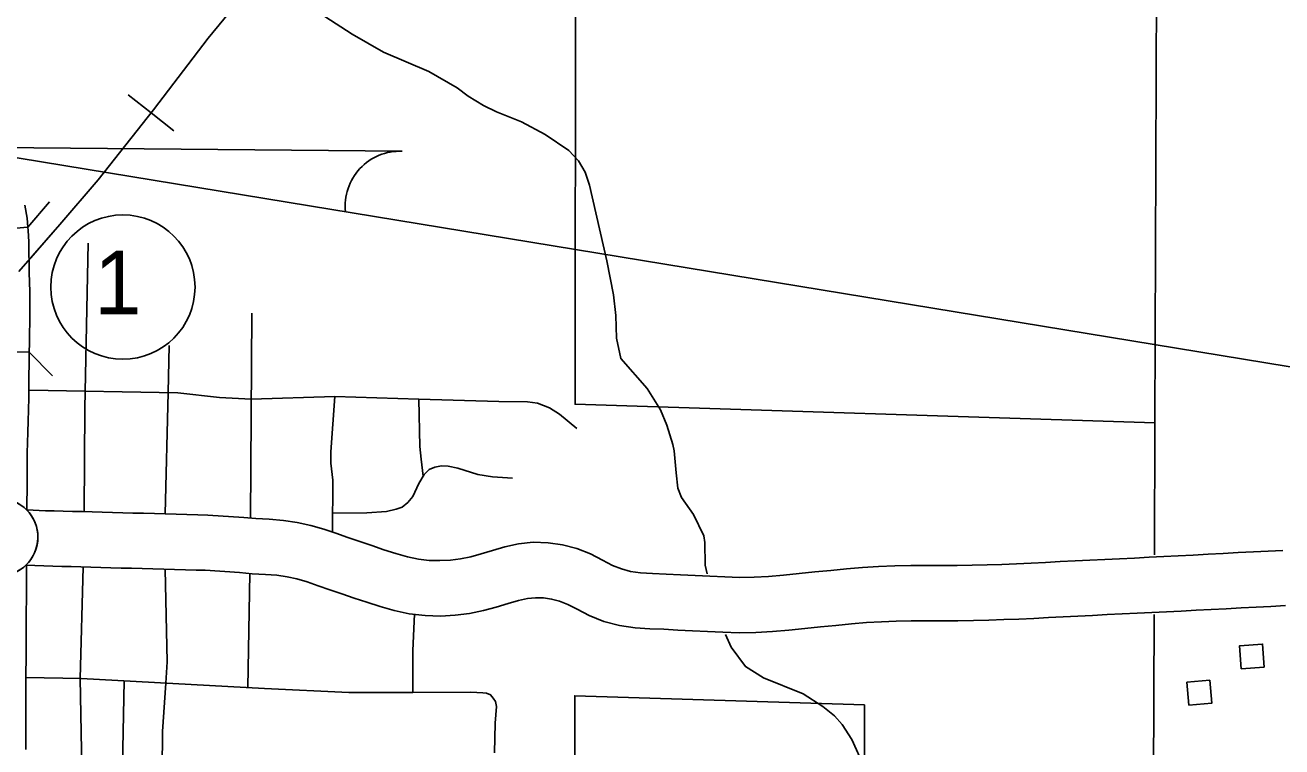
# Model space of a CAD drawing. Extents: x 1370130 to 1380143, y 377636 to 380256.
# Drawn here: x 1378563.7 to 1378802.3, y 378325.7 to 378462.7 of the extents above; entities that cross this region are included whole.
import ezdxf

# ---------------------------------------------------------------- set-up
doc = ezdxf.new("R2010")
doc.units = 0
for name, color, linetype in [('Level 10', 7, 'Continuous'), ('Level 24', 7, 'Continuous'), ('Level 33', 7, 'Continuous'), ('Level 34', 7, 'Continuous'), ('Level 35', 7, 'Continuous'), ('Level 37', 7, 'Continuous'), ('Level 40', 7, 'Continuous'), ('Level 5', 7, 'Continuous'), ('Level 56', 7, 'Continuous'), ('Level 6', 7, 'Continuous'), ('R_Draft', 7, 'Continuous')]:
    doc.layers.add(name, color=color, linetype=linetype)

msp = doc.modelspace()

# ---------------------------------------------------------------- linework, layer by layer
at = {"layer": 'Level 10'}
for p, q in [((1378563.69, 378428.57), (1378564.13, 378426.06)), ((1378564.27, 378424.39), (1378553.8, 378423.52)), ((1378564.13, 378426.06), (1378564.27, 378424.39)), ((1378554.01, 378400.81), (1378564.51, 378400.66)), ((1378788.33, 378362.29), (1378788.34, 378362.29)), ((1378788.89, 378351.8), (1378788.89, 378351.8))]:
    msp.add_line(p, q, dxfattribs=at)
for points in [[(1378564.51, 378400.66), (1378564.53, 378402.34), (1378564.56, 378404.29), (1378564.6, 378406.21), (1378564.63, 378408.16), (1378564.64, 378410.16), (1378564.59, 378412.09), (1378564.56, 378413.93), (1378564.52, 378415.77), (1378564.49, 378417.63), (1378564.46, 378419.56), (1378564.41, 378421.57), (1378564.32, 378423.71), (1378564.27, 378424.39)], [(1378564.51, 378400.66), (1378564.5, 378400.35), (1378564.48, 378398.3), (1378564.46, 378396.21), (1378564.44, 378394.07), (1378564.4, 378391.91), (1378564.37, 378389.76)], [(1378564.37, 378389.71), (1378564.32, 378387.57), (1378564.26, 378385.46), (1378564.19, 378383.45), (1378564.14, 378381.52), (1378564.11, 378379.64), (1378564.1, 378377.82), (1378564.1, 378376.03), (1378564.06, 378370.66)], [(1378564.03, 378370.69), (1378567.61, 378370.55), (1378569.22, 378370.51), (1378570.95, 378370.47), (1378572.75, 378370.42), (1378574.59, 378370.37), (1378576.46, 378370.32), (1378578.37, 378370.28), (1378580.31, 378370.23), (1378582.25, 378370.17), (1378584.19, 378370.11), (1378586.19, 378370.07), (1378596.5, 378369.79), (1378598.41, 378369.73), (1378605.23, 378369.28), (1378607.54, 378369.06), (1378610.05, 378368.95), (1378612.76, 378368.72), (1378615.37, 378368.33), (1378617.96, 378367.76), (1378620.43, 378367.04), (1378622.74, 378366.26), (1378624.98, 378365.48), (1378627.25, 378364.7), (1378629.54, 378363.92), (1378631.82, 378363.15), (1378634.1, 378362.44), (1378636.32, 378361.82), (1378638.43, 378361.36), (1378640.42, 378361.11), (1378642.44, 378361.07), (1378644.48, 378361.17), (1378646.41, 378361.42), (1378648.33, 378361.81), (1378650.32, 378362.34), (1378652.44, 378362.98), (1378654.79, 378363.67), (1378657.39, 378364.25), (1378660.19, 378364.56), (1378663.01, 378364.48), (1378665.75, 378364.1), (1378668.47, 378363.38), (1378671.08, 378362.35), (1378673.38, 378361.17), (1378675.26, 378360.18), (1378676.93, 378359.5), (1378678.67, 378359.04), (1378680.59, 378358.77), (1378682.87, 378358.63), (1378685.45, 378358.53), (1378688.19, 378358.39), (1378690.96, 378358.23), (1378693.76, 378358.1), (1378696.6, 378357.98), (1378699.39, 378357.89), (1378702.13, 378357.92), (1378704.9, 378358.07), (1378707.75, 378358.31), (1378710.69, 378358.62), (1378713.67, 378358.93), (1378716.69, 378359.23), (1378719.68, 378359.51), (1378722.7, 378359.77), (1378725.78, 378359.97), (1378728.86, 378360.08), (1378731.9, 378360.13), (1378734.88, 378360.13), (1378737.8, 378360.13), (1378740.68, 378360.15), (1378743.55, 378360.2), (1378746.37, 378360.27), (1378749.19, 378360.37), (1378751.99, 378360.47), (1378754.74, 378360.59), (1378757.48, 378360.74), (1378760.27, 378360.9), (1378763.08, 378361.03), (1378765.88, 378361.17), (1378768.7, 378361.3), (1378771.54, 378361.44), (1378774.35, 378361.57), (1378777.14, 378361.7), (1378779.92, 378361.84), (1378782.68, 378361.98), (1378785.48, 378362.14), (1378788.33, 378362.29)], [(1378788.34, 378362.29), (1378791.2, 378362.44), (1378794.06, 378362.59), (1378796.93, 378362.74), (1378799.76, 378362.88), (1378802.51, 378363.01)], [(1378788.89, 378351.8), (1378786.06, 378351.65), (1378783.23, 378351.49), (1378780.44, 378351.35), (1378777.66, 378351.21), (1378774.85, 378351.08), (1378772.03, 378350.95), (1378769.2, 378350.82), (1378766.38, 378350.68), (1378763.58, 378350.55), (1378760.83, 378350.41), (1378758.06, 378350.25), (1378755.24, 378350.1), (1378752.4, 378349.98), (1378749.57, 378349.88), (1378746.69, 378349.77), (1378743.77, 378349.7), (1378740.82, 378349.65), (1378737.84, 378349.63), (1378734.88, 378349.63), (1378731.98, 378349.63), (1378729.13, 378349.59), (1378726.32, 378349.48), (1378723.5, 378349.3), (1378720.61, 378349.05), (1378717.68, 378348.78), (1378714.75, 378348.49), (1378711.78, 378348.17), (1378708.75, 378347.86), (1378705.64, 378347.59), (1378702.46, 378347.42), (1378699.28, 378347.39), (1378696.21, 378347.48), (1378693.28, 378347.61), (1378690.42, 378347.75), (1378687.63, 378347.9), (1378684.97, 378348.04), (1378682.33, 378348.14), (1378679.54, 378348.32), (1378676.59, 378348.73), (1378673.59, 378349.53), (1378670.83, 378350.65), (1378668.54, 378351.85), (1378666.75, 378352.77), (1378665.2, 378353.39), (1378663.68, 378353.78), (1378662.13, 378354), (1378660.62, 378354.04), (1378659.1, 378353.88), (1378657.42, 378353.5), (1378655.46, 378352.92), (1378653.19, 378352.24), (1378650.74, 378351.58), (1378648.13, 378351.05), (1378645.4, 378350.7), (1378642.59, 378350.56), (1378639.66, 378350.63), (1378636.66, 378351), (1378633.79, 378351.62), (1378631.12, 378352.37), (1378628.59, 378353.16), (1378626.17, 378353.97), (1378623.83, 378354.77), (1378621.55, 378355.56), (1378619.35, 378356.32), (1378617.27, 378357.02), (1378615.34, 378357.59), (1378613.46, 378358), (1378611.54, 378358.29), (1378609.38, 378358.47), (1378606.82, 378358.58), (1378604.4, 378358.81), (1378597.91, 378359.24), (1378596.19, 378359.29), (1378585.92, 378359.57), (1378583.92, 378359.62), (1378581.94, 378359.67), (1378580.02, 378359.73), (1378578.11, 378359.78), (1378576.2, 378359.82), (1378574.3, 378359.87), (1378572.45, 378359.93), (1378570.68, 378359.97), (1378568.96, 378360.02), (1378567.28, 378360.06), (1378563.85, 378360.19)], [(1378563.87, 378325.21), (1378563.88, 378327.67), (1378563.87, 378330.15), (1378563.86, 378332.58), (1378563.86, 378335.01), (1378563.88, 378337.45), (1378563.88, 378339.87), (1378563.9, 378342.27), (1378563.91, 378344.67), (1378563.92, 378347.01), (1378563.94, 378349.28), (1378563.95, 378351.51), (1378563.96, 378353.63), (1378564, 378355.74), (1378564, 378360.34)], [(1378803.04, 378352.53), (1378800.28, 378352.39), (1378797.46, 378352.25), (1378794.62, 378352.11), (1378791.75, 378351.95), (1378788.89, 378351.8)]]:
    msp.add_lwpolyline(points, dxfattribs=at)
for start, end in [(44.2406, 135.4553), (313.3942, 44.5891), (223.8465, 315.0217)]:
    msp.add_arc((1378558.8, 378365.53), 7.35, start, end, dxfattribs=at)
at = {"layer": 'Level 24'}
msp.add_circle((1378558.8, 378365.53), 7.35, dxfattribs=at)
at = {"layer": 'Level 33'}
for points in [[(1378574.91, 378370.36), (1378575.09, 378389.99), (1378575.71, 378421.33)], [(1378606.66, 378391.71), (1378600.63, 378392.03), (1378592.75, 378392.95), (1378564.58, 378393.46)], [(1378590.32, 378369.95), (1378590.86, 378392.98)], [(1378574.73, 378359.86), (1378574.19, 378338.73)], [(1378590.31, 378359.45), (1378590.68, 378341.88), (1378590.42, 378337.83)], [(1378637.37, 378336.05), (1378625.21, 378336.05), (1378609.16, 378336.78), (1378574.39, 378338.73), (1378563.88, 378338.89)]]:
    msp.add_lwpolyline(points, dxfattribs=at)
at = {"layer": 'Level 34'}
for points in [[(1378606.54, 378369.11), (1378606.75, 378408.06)], [(1378590.86, 378392.98), (1378591.08, 378401.94)], [(1378668.49, 378386.14), (1378665.21, 378388.9), (1378663.27, 378390.09), (1378661.03, 378390.99), (1378659.09, 378391.21), (1378653.65, 378391.29), (1378638.5, 378391.72), (1378622.55, 378392.2), (1378606.66, 378391.71)], [(1378622.55, 378392.2), (1378621.8, 378381.75), (1378621.8, 378379.58), (1378622.17, 378376.37), (1378622.11, 378366.47)], [(1378638.5, 378391.72), (1378638.66, 378382.72), (1378638.95, 378380.33), (1378639.3, 378377.1)], [(1378622.13, 378370.1), (1378628.58, 378370.17), (1378632.31, 378370.4), (1378634.18, 378370.85), (1378635.3, 378371.22), (1378636.42, 378372.12), (1378637.31, 378373.24), (1378638.51, 378375.7), (1378639.48, 378377.42), (1378640.45, 378378.39), (1378641.49, 378378.83), (1378642.76, 378379.06), (1378644.03, 378378.98), (1378645.89, 378378.61), (1378649.7, 378377.42), (1378652.46, 378376.97), (1378656.26, 378376.74)], [(1378606.42, 378358.6), (1378606.04, 378336.96)], [(1378652.87, 378324.58), (1378652.96, 378330.25), (1378653.22, 378333.39), (1378653.05, 378334.35), (1378652.61, 378334.96), (1378652.09, 378335.57), (1378651.3, 378335.92), (1378650.61, 378336), (1378648.34, 378336.09), (1378637.37, 378336.05), (1378637.34, 378344.04), (1378637.64, 378350.88)], [(1378574.19, 378338.73), (1378574.51, 378321.69), (1378574.54, 378320.94), (1378574.67, 378320.44), (1378574.81, 378320.05), (1378574.86, 378319.92), (1378574.95, 378319.76), (1378575.03, 378319.67), (1378575.25, 378319.46), (1378575.52, 378319.29), (1378575.81, 378319.16), (1378576.1, 378319.05), (1378576.35, 378318.99), (1378576.78, 378318.87), (1378579.66, 378318.74), (1378580.02, 378318.76), (1378580.28, 378318.79), (1378580.54, 378318.89), (1378580.96, 378319.09), (1378581.24, 378319.34), (1378581.73, 378320.25), (1378582.01, 378320.98), (1378582.24, 378322.12), (1378582.51, 378338.28)], [(1378590.42, 378337.83), (1378589.83, 378328.62), (1378589.71, 378314.15)]]:
    msp.add_lwpolyline(points, dxfattribs=at)
at = {"layer": 'Level 35'}
for points in [[(1378620.63, 378464.37), (1378625.82, 378460.98), (1378631.77, 378457.62), (1378640.37, 378453.89), (1378645.73, 378450.8), (1378647.84, 378449.24), (1378650.75, 378447.49), (1378653.23, 378446.24), (1378657.95, 378444.39), (1378662.44, 378441.98), (1378666.99, 378438.95), (1378668.78, 378436.96), (1378670.07, 378434.78), (1378670.91, 378432.37), (1378674.15, 378417.98), (1378675.43, 378411.51), (1378675.87, 378407.61), (1378675.98, 378403.29), (1378676.83, 378399.45), (1378681.86, 378393.74), (1378684.39, 378389.67), (1378685.54, 378386.81), (1378686.68, 378383.11), (1378686.98, 378381.9), (1378687.33, 378377.75)], [(1378687.33, 378377.75), (1378687.67, 378374.84), (1378688.38, 378373.04), (1378690.64, 378369.81), (1378692.57, 378365.76), (1378692.77, 378364.51), (1378692.85, 378360.21), (1378693.2, 378358.57)], [(1378696.73, 378347.05), (1378697.76, 378344.66), (1378700.49, 378340.97), (1378703.95, 378338.85), (1378711.47, 378335.77), (1378715.19, 378333.41), (1378717.41, 378331.64), (1378718.88, 378329.99), (1378720.67, 378327.12), (1378723.01, 378321.95), (1378724.4, 378319.5), (1378726.23, 378316.93), (1378728.68, 378314.45), (1378731.53, 378311.1), (1378738.12, 378302.19), (1378739.61, 378299.02), (1378741.85, 378292.55), (1378742.77, 378290.8), (1378746.55, 378285.11), (1378747.6, 378283.2), (1378748.24, 378281.06), (1378748.23, 378279.25), (1378746.73, 378274.47), (1378746.54, 378273.98)]]:
    msp.add_lwpolyline(points, dxfattribs=at)
at = {"layer": 'Level 37'}
for points in [[(1378568.34, 378429.2), (1378564.27, 378424.39)], [(1378564.51, 378400.66), (1378568.9, 378396.15)]]:
    msp.add_lwpolyline(points, dxfattribs=at)
at = {"layer": 'Level 40'}
for q in [(1378583.27, 378449.52), (1378591.99, 378442.67)]:
    msp.add_line((1378587.63, 378446.1), q, dxfattribs=at)
for points in [[(1378616.64, 378482.33), (1378598.45, 378460.26), (1378588.07, 378446.66), (1378577.59, 378433.33), (1378570.33, 378424.87), (1378562.52, 378415.95)], [(1378616.64, 378482.33), (1378598.45, 378460.26), (1378588.07, 378446.66), (1378577.59, 378433.33), (1378570.33, 378424.87), (1378564.81, 378418.56)]]:
    msp.add_lwpolyline(points, dxfattribs=at)
at = {"layer": 'Level 5'}
msp.add_lwpolyline([(1378778.51, 378469.55), (1378778.23, 378387.25)], dxfattribs=at)
at = {"layer": 'Level 56'}
for points in [[(1378794.61, 378340.55), (1378794.3, 378344.91), (1378798.67, 378345.22), (1378798.98, 378340.86)], [(1378788.67, 378338.39), (1378789.07, 378334.03), (1378784.7, 378333.64), (1378784.31, 378337.99)]]:
    msp.add_lwpolyline(points, close=True, dxfattribs=at)
at = {"layer": 'Level 6'}
for points in [[(1378577.46, 378530.92), (1378668.67, 378528.67), (1378668.24, 378473.37), (1378668.14, 378390.77), (1378778.23, 378387.25), (1378778.14, 378362.19)], [(1378778.1, 378350.87), (1378777.93, 378304.12), (1378723.06, 378305.87), (1378723.09, 378333.67), (1378668.08, 378335.43), (1378668.02, 378279.83), (1378656.93, 378280.18), (1378656.95, 378294.08)]]:
    msp.add_lwpolyline(points, dxfattribs=at)
at = {"layer": 'R_Draft'}
for p, q in [((1379032, 378360.42), (1378549.58, 378439.58)), ((1378549.58, 378439.58), (1378635.3, 378438.78))]:
    msp.add_line(p, q, dxfattribs=at)
msp.add_circle((1378582.29, 378413.01), 13.69, dxfattribs=at)
msp.add_arc((1378634.89, 378428.4), 10.39, 87.7377, 186.1718, dxfattribs=at)

# ---------------------------------------------------------------- texts
msp.add_text('1', height=12.05, dxfattribs=at).set_placement((1378576.84, 378407.85))

doc.saveas('drawing.dxf')
